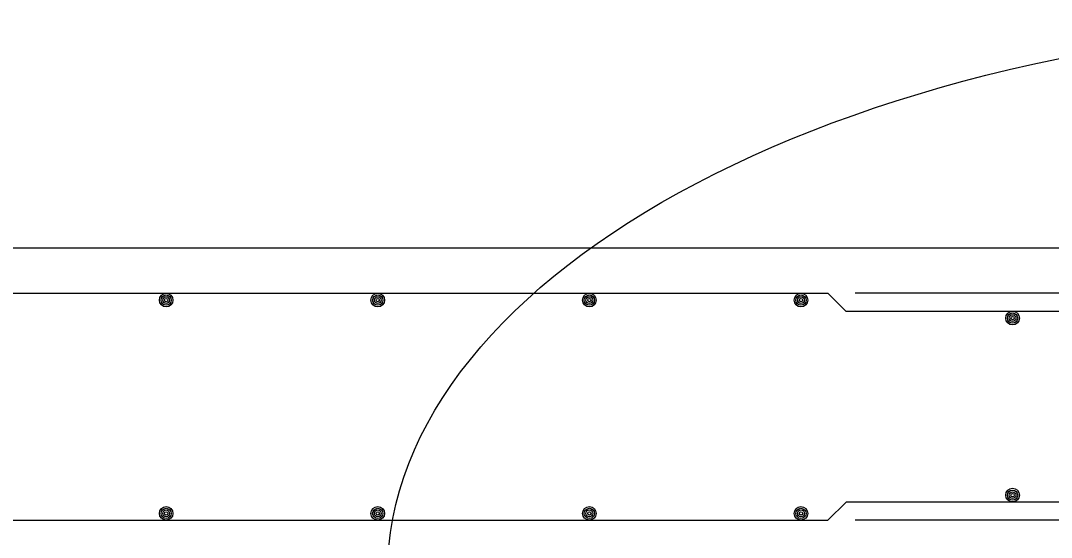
# Model space of a CAD drawing. Extents: x 636530 to 644067, y 294168 to 299122.
# Drawn here: x 638584.8 to 638642.5, y 296085.5 to 296114.4 of the extents above; entities that cross this region are included whole.
import ezdxf

# ---------------------------------------------------------------- set-up
doc = ezdxf.new("R2010")
doc.units = 0
doc.layers.add('1', color=7, linetype='Continuous')

msp = doc.modelspace()

# ---------------------------------------------------------------- linework, layer by layer
at = {"layer": '1'}
for p, q in [((638272.448, 296101.682), (638664.531, 296101.682)), ((638342.641, 296099.142), (638630.003, 296099.142)), ((638631.018, 296098.127), (638630.003, 296099.142)), ((638665.053, 296099.142), (638631.525, 296099.142)), ((638664.546, 296098.127), (638631.018, 296098.127)), ((638631.018, 296087.457), (638630.003, 296086.442)), ((638664.546, 296087.457), (638631.018, 296087.457)), ((638342.641, 296086.442), (638630.003, 296086.442)), ((638665.053, 296086.442), (638631.525, 296086.442))]:
    msp.add_line(p, q, dxfattribs=at)
for centre, radius in [((638592.951, 296098.762), 0.381), ((638592.951, 296098.762), 0.286), ((638592.951, 296098.762), 0.19), ((638604.798, 296098.762), 0.381), ((638604.798, 296098.762), 0.286), ((638604.798, 296098.762), 0.19), ((638616.646, 296098.762), 0.381), ((638616.646, 296098.762), 0.286), ((638616.646, 296098.762), 0.19), ((638628.494, 296098.762), 0.381), ((638628.494, 296098.762), 0.286), ((638628.494, 296098.762), 0.19), ((638592.951, 296098.762), 0.0952), ((638604.798, 296098.762), 0.0952), ((638616.646, 296098.762), 0.0952), ((638628.494, 296098.762), 0.0952), ((638640.341, 296097.755), 0.381), ((638640.341, 296097.755), 0.286), ((638640.341, 296097.755), 0.19), ((638640.341, 296097.755), 0.0952), ((638640.341, 296087.843), 0.381), ((638640.341, 296087.843), 0.286), ((638640.341, 296087.843), 0.19), ((638640.341, 296087.843), 0.0952), ((638592.951, 296086.822), 0.381), ((638592.951, 296086.822), 0.286), ((638592.951, 296086.822), 0.19), ((638592.951, 296086.822), 0.0952), ((638604.798, 296086.822), 0.381), ((638604.798, 296086.822), 0.286), ((638604.798, 296086.822), 0.19), ((638604.798, 296086.822), 0.0952), ((638616.646, 296086.822), 0.381), ((638616.646, 296086.822), 0.286), ((638616.646, 296086.822), 0.19), ((638616.646, 296086.822), 0.0952), ((638628.494, 296086.822), 0.381), ((638628.494, 296086.822), 0.286), ((638628.494, 296086.822), 0.19), ((638628.494, 296086.822), 0.0952)]:
    msp.add_circle(centre, radius, dxfattribs=at)
msp.add_ellipse((638664.495, 296083.359), major_axis=(-59.16, 0), ratio=0.524808, dxfattribs=at)

doc.saveas('drawing.dxf')
